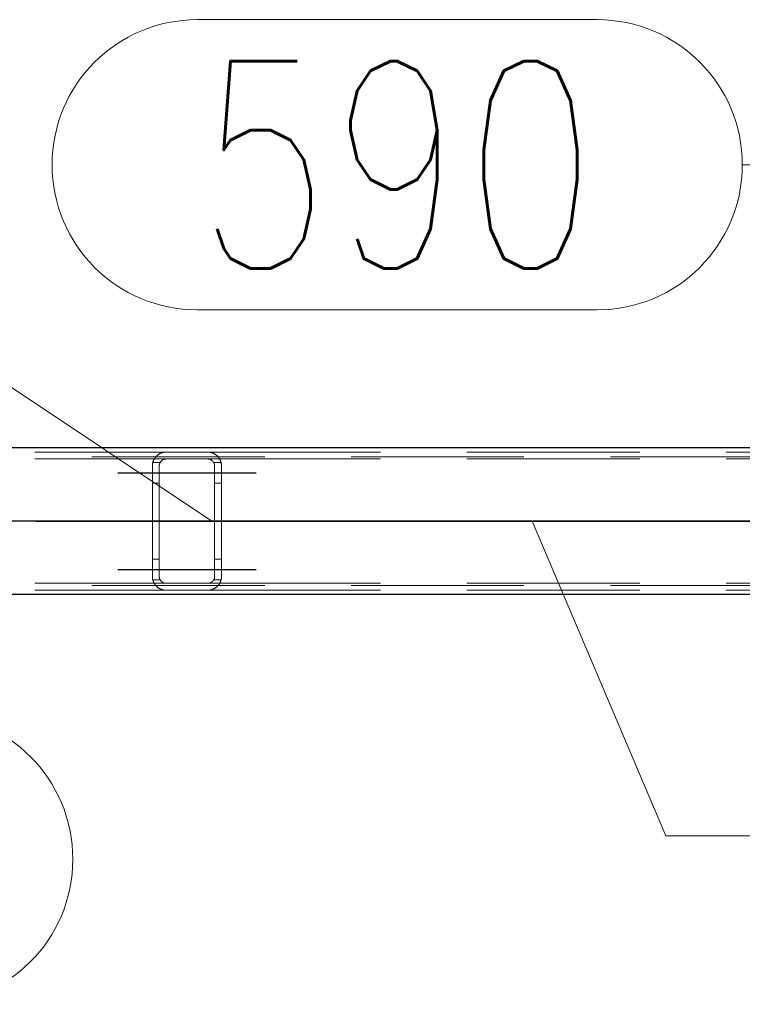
# Model space of a CAD drawing. Header units: millimetres. Extents: x -851 to 2, y 9346 to 10016.
# Tile 364 of 505: x -217 to -206, y 9387 to 9401. Entities that reach past the tile are written whole.
import ezdxf

# ---------------------------------------------------------------- set-up
doc = ezdxf.new("R2010")
doc.units = ezdxf.units.MM
doc.header["$LTSCALE"] = 10
doc.linetypes.add('HIDDEN', pattern=[0.375, 0.25, -0.125])
doc.linetypes.add('MITTE', pattern=[2, 1.25, -0.25, 0.25, -0.25])
for name, color, linetype, lineweight in [('PS_Hidden', 2, 'HIDDEN', 9), ('PS_Pos', 1, 'Continuous', 15), ('PS_Shape', 161, 'Continuous', 30), ('PS_SOLID', 7, 'Continuous', 30)]:
    doc.layers.add(name, color=color, linetype=linetype, lineweight=lineweight)
doc.layers.add('PS_Mid', color=5, linetype='MITTE')
doc.styles.add('simplex', font='simplex.shx', dxfattribs={"width": 0.75})

# ---------------------------------------------------------------- blocks, each defined once
blk = doc.blocks.new('*X976')
at = {"layer": 'PS_Hidden', "color": 2, "linetype": 'HIDDEN'}
for p, q in [((-187.116, 9394.594), (-423.956, 9394.594)), ((-224.192, 9394.664), (-214.792, 9394.664)), ((-224.192, 9394.564), (-214.792, 9394.564)), ((-214.984, 9394.521), (-214.983, 9394.525)), ((-214.983, 9394.525), (-214.981, 9394.53)), ((-214.981, 9394.53), (-214.98, 9394.534)), ((-214.98, 9394.534), (-214.978, 9394.538)), ((-214.978, 9394.538), (-214.976, 9394.543)), ((-214.976, 9394.543), (-214.974, 9394.547)), ((-214.974, 9394.547), (-214.972, 9394.551)), ((-214.972, 9394.551), (-214.97, 9394.555)), ((-214.97, 9394.555), (-214.968, 9394.559)), ((-214.968, 9394.559), (-214.966, 9394.563)), ((-214.966, 9394.563), (-214.963, 9394.567)), ((-214.963, 9394.567), (-214.961, 9394.571)), ((-214.961, 9394.571), (-214.958, 9394.575)), ((-214.958, 9394.575), (-214.956, 9394.579)), ((-214.956, 9394.579), (-214.953, 9394.582)), ((-214.953, 9394.582), (-214.95, 9394.586)), ((-214.95, 9394.586), (-214.948, 9394.59)), ((-214.948, 9394.59), (-214.945, 9394.593)), ((-214.945, 9394.593), (-214.942, 9394.596)), ((-214.942, 9394.596), (-214.939, 9394.6)), ((-214.939, 9394.6), (-214.936, 9394.603)), ((-214.936, 9394.603), (-214.933, 9394.606)), ((-214.933, 9394.606), (-214.929, 9394.609)), ((-214.929, 9394.609), (-214.926, 9394.612)), ((-214.926, 9394.612), (-214.923, 9394.615)), ((-214.923, 9394.615), (-214.92, 9394.618)), ((-214.92, 9394.618), (-214.916, 9394.621)), ((-214.916, 9394.621), (-214.913, 9394.623)), ((-214.913, 9394.623), (-214.909, 9394.626)), ((-214.909, 9394.626), (-214.905, 9394.629)), ((-214.905, 9394.629), (-214.901, 9394.631)), ((-214.901, 9394.631), (-214.897, 9394.634)), ((-214.897, 9394.634), (-214.893, 9394.637)), ((-214.893, 9394.637), (-214.888, 9394.639)), ((-214.888, 9394.639), (-214.883, 9394.642)), ((-214.883, 9394.642), (-214.879, 9394.644)), ((-214.879, 9394.644), (-214.874, 9394.646)), ((-214.874, 9394.646), (-214.869, 9394.648)), ((-214.871, 9394.525), (-214.873, 9394.523)), ((-214.87, 9394.527), (-214.871, 9394.525)), ((-214.868, 9394.529), (-214.87, 9394.527)), ((-214.869, 9394.648), (-214.864, 9394.65)), ((-214.867, 9394.53), (-214.868, 9394.529)), ((-214.865, 9394.532), (-214.867, 9394.53)), ((-214.864, 9394.534), (-214.865, 9394.532)), ((-214.864, 9394.65), (-214.858, 9394.652)), ((-214.862, 9394.535), (-214.864, 9394.534)), ((-214.86, 9394.537), (-214.862, 9394.535)), ((-214.858, 9394.539), (-214.86, 9394.537)), ((-214.858, 9394.652), (-214.853, 9394.654)), ((-214.857, 9394.54), (-214.858, 9394.539)), ((-214.855, 9394.542), (-214.857, 9394.54)), ((-214.853, 9394.543), (-214.855, 9394.542)), ((-214.853, 9394.654), (-214.847, 9394.656)), ((-214.851, 9394.545), (-214.853, 9394.543)), ((-214.849, 9394.546), (-214.851, 9394.545)), ((-214.847, 9394.548), (-214.849, 9394.546)), ((-214.847, 9394.656), (-214.842, 9394.657)), ((-214.844, 9394.549), (-214.847, 9394.548)), ((-214.842, 9394.55), (-214.844, 9394.549)), ((-214.842, 9394.657), (-214.835, 9394.659)), ((-214.84, 9394.552), (-214.842, 9394.55)), ((-214.837, 9394.553), (-214.84, 9394.552)), ((-214.835, 9394.554), (-214.837, 9394.553)), ((-214.835, 9394.659), (-214.829, 9394.66)), ((-214.832, 9394.555), (-214.835, 9394.554)), ((-214.829, 9394.557), (-214.832, 9394.555)), ((-214.829, 9394.66), (-214.822, 9394.661)), ((-214.827, 9394.558), (-214.829, 9394.557)), ((-214.824, 9394.559), (-214.827, 9394.558)), ((-214.821, 9394.559), (-214.824, 9394.559)), ((-214.822, 9394.661), (-214.815, 9394.662)), ((-214.818, 9394.56), (-214.821, 9394.559)), ((-214.815, 9394.561), (-214.818, 9394.56)), ((-214.815, 9394.662), (-214.807, 9394.663)), ((-214.812, 9394.562), (-214.815, 9394.561)), ((-214.809, 9394.562), (-214.812, 9394.562)), ((-214.806, 9394.563), (-214.809, 9394.562)), ((-214.807, 9394.663), (-214.8, 9394.663)), ((-214.802, 9394.563), (-214.806, 9394.563)), ((-214.799, 9394.563), (-214.802, 9394.563)), ((-214.8, 9394.663), (-214.792, 9394.664)), ((-214.796, 9394.564), (-214.799, 9394.563)), ((-214.792, 9394.564), (-214.796, 9394.564)), ((-214.792, 9394.664), (-214.192, 9394.664)), ((-214.192, 9394.564), (-214.792, 9394.564)), ((-214.192, 9394.664), (-204.792, 9394.664)), ((-214.192, 9394.664), (-214.185, 9394.663)), ((-214.192, 9394.564), (-204.792, 9394.564)), ((-214.189, 9394.564), (-214.192, 9394.564)), ((-214.186, 9394.563), (-214.189, 9394.564)), ((-214.183, 9394.563), (-214.186, 9394.563)), ((-214.185, 9394.663), (-214.178, 9394.663)), ((-214.179, 9394.563), (-214.183, 9394.563)), ((-214.176, 9394.562), (-214.179, 9394.563)), ((-214.178, 9394.663), (-214.171, 9394.662)), ((-214.173, 9394.562), (-214.176, 9394.562)), ((-214.169, 9394.561), (-214.173, 9394.562)), ((-214.171, 9394.662), (-214.164, 9394.661)), ((-214.166, 9394.56), (-214.169, 9394.561)), ((-214.163, 9394.559), (-214.166, 9394.56)), ((-214.164, 9394.661), (-214.157, 9394.66)), ((-214.16, 9394.558), (-214.163, 9394.559)), ((-214.157, 9394.557), (-214.16, 9394.558)), ((-214.157, 9394.66), (-214.15, 9394.659)), ((-214.155, 9394.556), (-214.157, 9394.557)), ((-214.152, 9394.555), (-214.155, 9394.556)), ((-214.149, 9394.554), (-214.152, 9394.555)), ((-214.15, 9394.659), (-214.143, 9394.657)), ((-214.147, 9394.553), (-214.149, 9394.554)), ((-214.144, 9394.551), (-214.147, 9394.553)), ((-214.142, 9394.55), (-214.144, 9394.551)), ((-214.143, 9394.657), (-214.137, 9394.656)), ((-214.139, 9394.548), (-214.142, 9394.55)), ((-214.137, 9394.547), (-214.139, 9394.548)), ((-214.137, 9394.656), (-214.131, 9394.654)), ((-214.135, 9394.545), (-214.137, 9394.547)), ((-214.133, 9394.544), (-214.135, 9394.545)), ((-214.131, 9394.542), (-214.133, 9394.544)), ((-214.131, 9394.654), (-214.126, 9394.652)), ((-214.129, 9394.54), (-214.131, 9394.542)), ((-214.127, 9394.539), (-214.129, 9394.54)), ((-214.125, 9394.537), (-214.127, 9394.539)), ((-214.126, 9394.652), (-214.121, 9394.65)), ((-214.123, 9394.536), (-214.125, 9394.537)), ((-214.121, 9394.534), (-214.123, 9394.536)), ((-214.121, 9394.65), (-214.116, 9394.648)), ((-214.12, 9394.532), (-214.121, 9394.534)), ((-214.118, 9394.531), (-214.12, 9394.532)), ((-214.117, 9394.529), (-214.118, 9394.531)), ((-214.115, 9394.527), (-214.117, 9394.529)), ((-214.116, 9394.648), (-214.111, 9394.646)), ((-214.114, 9394.525), (-214.115, 9394.527)), ((-214.112, 9394.524), (-214.114, 9394.525)), ((-214.111, 9394.522), (-214.112, 9394.524)), ((-214.111, 9394.646), (-214.106, 9394.644)), ((-214.106, 9394.644), (-214.101, 9394.641)), ((-214.101, 9394.641), (-214.096, 9394.639)), ((-214.096, 9394.639), (-214.092, 9394.636)), ((-214.092, 9394.636), (-214.087, 9394.634)), ((-214.087, 9394.634), (-214.083, 9394.631)), ((-214.083, 9394.631), (-214.079, 9394.628)), ((-214.079, 9394.628), (-214.075, 9394.625)), ((-214.075, 9394.625), (-214.071, 9394.622)), ((-214.071, 9394.622), (-214.067, 9394.619)), ((-214.067, 9394.619), (-214.063, 9394.616)), ((-214.063, 9394.616), (-214.06, 9394.613)), ((-214.06, 9394.613), (-214.056, 9394.61)), ((-214.056, 9394.61), (-214.053, 9394.607)), ((-214.053, 9394.607), (-214.05, 9394.604)), ((-214.05, 9394.604), (-214.047, 9394.601)), ((-214.047, 9394.601), (-214.044, 9394.598)), ((-214.044, 9394.598), (-214.041, 9394.595)), ((-214.041, 9394.595), (-214.038, 9394.591)), ((-214.038, 9394.591), (-214.036, 9394.588)), ((-214.036, 9394.588), (-214.033, 9394.584)), ((-214.033, 9394.584), (-214.03, 9394.581)), ((-214.03, 9394.581), (-214.028, 9394.577)), ((-214.028, 9394.577), (-214.025, 9394.573)), ((-214.025, 9394.573), (-214.023, 9394.569)), ((-214.023, 9394.569), (-214.02, 9394.566)), ((-214.02, 9394.566), (-214.018, 9394.562)), ((-214.018, 9394.562), (-214.016, 9394.558)), ((-214.016, 9394.558), (-214.014, 9394.554)), ((-214.014, 9394.554), (-214.012, 9394.549)), ((-214.012, 9394.549), (-214.01, 9394.545)), ((-214.01, 9394.545), (-214.008, 9394.541)), ((-214.008, 9394.541), (-214.006, 9394.537)), ((-214.006, 9394.537), (-214.005, 9394.532)), ((-214.005, 9394.532), (-214.003, 9394.528)), ((-214.003, 9394.528), (-214.002, 9394.524)), ((-214.002, 9394.524), (-214, 9394.519)), ((-214.992, 9394.478), (-214.991, 9394.483)), ((-214.992, 9394.473), (-214.992, 9394.478)), ((-214.992, 9394.468), (-214.992, 9394.473)), ((-214.992, 9394.464), (-214.992, 9394.468)), ((-214.992, 9392.864), (-214.992, 9394.464)), ((-214.991, 9394.488), (-214.99, 9394.493)), ((-214.991, 9394.483), (-214.991, 9394.488)), ((-214.99, 9394.493), (-214.989, 9394.497)), ((-214.989, 9394.502), (-214.988, 9394.507)), ((-214.989, 9394.497), (-214.989, 9394.502)), ((-214.988, 9394.507), (-214.987, 9394.511)), ((-214.987, 9394.511), (-214.985, 9394.516)), ((-214.879, 9394.514), (-214.986, 9394.514)), ((-214.985, 9394.516), (-214.984, 9394.521)), ((-214.891, 9394.477), (-214.892, 9394.475)), ((-214.892, 9394.475), (-214.892, 9394.472)), ((-214.892, 9394.472), (-214.892, 9394.47)), ((-214.892, 9394.47), (-214.892, 9394.468)), ((-214.892, 9394.468), (-214.892, 9394.466)), ((-214.892, 9394.466), (-214.892, 9394.464)), ((-214.892, 9394.464), (-214.892, 9394.464)), ((-214.892, 9394.464), (-214.892, 9392.864)), ((-214.89, 9394.484), (-214.891, 9394.481)), ((-214.891, 9394.481), (-214.891, 9394.479)), ((-214.891, 9394.479), (-214.891, 9394.477)), ((-214.889, 9394.488), (-214.89, 9394.486)), ((-214.89, 9394.486), (-214.89, 9394.484)), ((-214.888, 9394.492), (-214.889, 9394.49)), ((-214.889, 9394.49), (-214.889, 9394.488)), ((-214.887, 9394.495), (-214.888, 9394.492)), ((-214.886, 9394.499), (-214.887, 9394.497)), ((-214.887, 9394.497), (-214.887, 9394.495)), ((-214.885, 9394.501), (-214.886, 9394.499)), ((-214.884, 9394.503), (-214.885, 9394.501)), ((-214.883, 9394.505), (-214.884, 9394.503)), ((-214.882, 9394.507), (-214.883, 9394.505)), ((-214.881, 9394.509), (-214.882, 9394.507)), ((-214.88, 9394.511), (-214.881, 9394.509)), ((-214.879, 9394.513), (-214.88, 9394.511)), ((-214.878, 9394.515), (-214.879, 9394.513)), ((-214.877, 9394.517), (-214.878, 9394.515)), ((-214.875, 9394.519), (-214.877, 9394.517)), ((-214.874, 9394.521), (-214.875, 9394.519)), ((-214.873, 9394.523), (-214.874, 9394.521)), ((-214.11, 9394.52), (-214.111, 9394.522)), ((-214.108, 9394.518), (-214.11, 9394.52)), ((-214.107, 9394.516), (-214.108, 9394.518)), ((-214.106, 9394.514), (-214.107, 9394.516)), ((-214.105, 9394.512), (-214.106, 9394.514)), ((-213.999, 9394.514), (-214.106, 9394.514)), ((-214.104, 9394.51), (-214.105, 9394.512)), ((-214.103, 9394.508), (-214.104, 9394.51)), ((-214.102, 9394.506), (-214.103, 9394.508)), ((-214.101, 9394.504), (-214.102, 9394.506)), ((-214.1, 9394.502), (-214.101, 9394.504)), ((-214.099, 9394.5), (-214.1, 9394.502)), ((-214.098, 9394.498), (-214.099, 9394.5)), ((-214.098, 9394.496), (-214.098, 9394.498)), ((-214.097, 9394.493), (-214.098, 9394.496)), ((-214.096, 9394.491), (-214.097, 9394.493)), ((-214.096, 9394.489), (-214.096, 9394.491)), ((-214.095, 9394.487), (-214.096, 9394.489)), ((-214.095, 9394.485), (-214.095, 9394.487)), ((-214.094, 9394.483), (-214.095, 9394.485)), ((-214.094, 9394.481), (-214.094, 9394.483)), ((-214.094, 9394.478), (-214.094, 9394.481)), ((-214.093, 9394.476), (-214.094, 9394.478)), ((-214.093, 9394.474), (-214.093, 9394.476)), ((-214.093, 9394.472), (-214.093, 9394.474)), ((-214.093, 9394.47), (-214.093, 9394.472)), ((-214.092, 9394.468), (-214.093, 9394.47)), ((-214.092, 9394.466), (-214.092, 9394.468)), ((-214.092, 9394.464), (-214.092, 9394.466)), ((-214.092, 9392.864), (-214.092, 9394.464)), ((-214, 9394.519), (-213.999, 9394.515)), ((-213.999, 9394.515), (-213.998, 9394.51)), ((-213.998, 9394.51), (-213.997, 9394.505)), ((-213.997, 9394.505), (-213.996, 9394.501)), ((-213.996, 9394.501), (-213.995, 9394.496)), ((-213.995, 9394.496), (-213.994, 9394.492)), ((-213.994, 9394.492), (-213.994, 9394.487)), ((-213.994, 9394.487), (-213.993, 9394.482)), ((-213.993, 9394.482), (-213.993, 9394.478)), ((-213.993, 9394.478), (-213.993, 9394.473)), ((-213.993, 9394.473), (-213.992, 9394.468)), ((-213.992, 9394.468), (-213.992, 9394.464)), ((-213.992, 9394.464), (-213.992, 9392.864)), ((-214.892, 9394.214), (-214.992, 9394.214)), ((-213.992, 9394.214), (-214.092, 9394.214)), ((-214.892, 9393.114), (-214.992, 9393.114)), ((-213.992, 9393.114), (-214.092, 9393.114)), ((-214.992, 9392.859), (-214.992, 9392.864)), ((-214.992, 9392.864), (-214.992, 9392.864)), ((-214.992, 9392.854), (-214.992, 9392.859)), ((-214.992, 9392.849), (-214.992, 9392.854)), ((-214.991, 9392.844), (-214.992, 9392.849)), ((-214.991, 9392.839), (-214.991, 9392.844)), ((-214.99, 9392.835), (-214.991, 9392.839)), ((-214.989, 9392.83), (-214.99, 9392.835)), ((-214.989, 9392.825), (-214.989, 9392.83)), ((-214.988, 9392.82), (-214.989, 9392.825)), ((-214.987, 9392.816), (-214.988, 9392.82)), ((-214.985, 9392.811), (-214.987, 9392.816)), ((-214.879, 9392.814), (-214.986, 9392.814)), ((-214.892, 9392.864), (-214.892, 9392.861)), ((-214.892, 9392.861), (-214.892, 9392.859)), ((-214.892, 9392.859), (-214.892, 9392.857)), ((-214.892, 9392.857), (-214.892, 9392.855)), ((-214.892, 9392.855), (-214.892, 9392.852)), ((-214.892, 9392.852), (-214.891, 9392.85)), ((-214.891, 9392.85), (-214.891, 9392.848)), ((-214.891, 9392.848), (-214.891, 9392.846)), ((-214.891, 9392.846), (-214.89, 9392.844)), ((-214.89, 9392.844), (-214.89, 9392.841)), ((-214.89, 9392.841), (-214.889, 9392.839)), ((-214.889, 9392.839), (-214.889, 9392.837)), ((-214.889, 9392.837), (-214.888, 9392.835)), ((-214.888, 9392.835), (-214.887, 9392.833)), ((-214.887, 9392.833), (-214.887, 9392.83)), ((-214.887, 9392.83), (-214.886, 9392.828)), ((-214.886, 9392.828), (-214.885, 9392.826)), ((-214.885, 9392.826), (-214.884, 9392.824)), ((-214.884, 9392.824), (-214.883, 9392.822)), ((-214.883, 9392.822), (-214.882, 9392.82)), ((-214.882, 9392.82), (-214.881, 9392.818)), ((-214.881, 9392.818), (-214.88, 9392.816)), ((-214.88, 9392.816), (-214.879, 9392.814)), ((-214.879, 9392.814), (-214.878, 9392.812)), ((-214.106, 9392.813), (-214.105, 9392.815)), ((-213.999, 9392.814), (-214.106, 9392.814)), ((-214.105, 9392.815), (-214.104, 9392.817)), ((-214.104, 9392.817), (-214.103, 9392.819)), ((-214.103, 9392.819), (-214.102, 9392.821)), ((-214.102, 9392.821), (-214.101, 9392.823)), ((-214.101, 9392.823), (-214.1, 9392.825)), ((-214.1, 9392.825), (-214.099, 9392.827)), ((-214.099, 9392.829), (-214.098, 9392.831)), ((-214.099, 9392.827), (-214.099, 9392.829)), ((-214.098, 9392.831), (-214.097, 9392.833)), ((-214.097, 9392.833), (-214.096, 9392.836)), ((-214.096, 9392.838), (-214.095, 9392.84)), ((-214.096, 9392.836), (-214.096, 9392.838)), ((-214.095, 9392.842), (-214.094, 9392.844)), ((-214.095, 9392.84), (-214.095, 9392.842)), ((-214.094, 9392.849), (-214.093, 9392.851)), ((-214.094, 9392.846), (-214.094, 9392.849)), ((-214.094, 9392.844), (-214.094, 9392.846)), ((-214.093, 9392.857), (-214.092, 9392.859)), ((-214.093, 9392.855), (-214.093, 9392.857)), ((-214.093, 9392.853), (-214.093, 9392.855)), ((-214.093, 9392.851), (-214.093, 9392.853)), ((-214.092, 9392.861), (-214.092, 9392.864)), ((-214.092, 9392.859), (-214.092, 9392.861)), ((-213.998, 9392.817), (-213.999, 9392.813)), ((-213.997, 9392.822), (-213.998, 9392.817)), ((-213.996, 9392.826), (-213.997, 9392.822)), ((-213.995, 9392.831), (-213.996, 9392.826)), ((-213.994, 9392.836), (-213.995, 9392.831)), ((-213.993, 9392.845), (-213.994, 9392.84)), ((-213.994, 9392.84), (-213.994, 9392.836)), ((-213.992, 9392.859), (-213.993, 9392.854)), ((-213.993, 9392.854), (-213.993, 9392.85)), ((-213.993, 9392.85), (-213.993, 9392.845)), ((-213.992, 9392.864), (-213.992, 9392.859)), ((-187.116, 9392.734), (-423.956, 9392.734)), ((-224.192, 9392.764), (-214.792, 9392.764)), ((-214.984, 9392.807), (-214.985, 9392.811)), ((-214.983, 9392.802), (-214.984, 9392.807)), ((-214.981, 9392.798), (-214.983, 9392.802)), ((-214.98, 9392.793), (-214.981, 9392.798)), ((-214.978, 9392.789), (-214.98, 9392.793)), ((-214.976, 9392.784), (-214.978, 9392.789)), ((-214.974, 9392.78), (-214.976, 9392.784)), ((-214.972, 9392.776), (-214.974, 9392.78)), ((-214.97, 9392.772), (-214.972, 9392.776)), ((-214.968, 9392.768), (-214.97, 9392.772)), ((-214.966, 9392.764), (-214.968, 9392.768)), ((-214.963, 9392.76), (-214.966, 9392.764)), ((-214.961, 9392.756), (-214.963, 9392.76)), ((-214.958, 9392.752), (-214.961, 9392.756)), ((-214.956, 9392.748), (-214.958, 9392.752)), ((-214.953, 9392.745), (-214.956, 9392.748)), ((-214.95, 9392.741), (-214.953, 9392.745)), ((-214.948, 9392.738), (-214.95, 9392.741)), ((-214.945, 9392.734), (-214.948, 9392.738)), ((-214.942, 9392.731), (-214.945, 9392.734)), ((-214.939, 9392.727), (-214.942, 9392.731)), ((-214.936, 9392.724), (-214.939, 9392.727)), ((-214.933, 9392.721), (-214.936, 9392.724)), ((-214.929, 9392.718), (-214.933, 9392.721)), ((-214.926, 9392.715), (-214.929, 9392.718)), ((-214.923, 9392.712), (-214.926, 9392.715)), ((-214.92, 9392.709), (-214.923, 9392.712)), ((-214.916, 9392.706), (-214.92, 9392.709)), ((-214.913, 9392.704), (-214.916, 9392.706)), ((-214.909, 9392.701), (-214.913, 9392.704)), ((-214.905, 9392.698), (-214.909, 9392.701)), ((-214.901, 9392.696), (-214.905, 9392.698)), ((-214.897, 9392.693), (-214.901, 9392.696)), ((-214.893, 9392.691), (-214.897, 9392.693)), ((-214.888, 9392.688), (-214.893, 9392.691)), ((-214.883, 9392.686), (-214.888, 9392.688)), ((-214.879, 9392.683), (-214.883, 9392.686)), ((-214.874, 9392.681), (-214.879, 9392.683)), ((-214.878, 9392.812), (-214.877, 9392.81)), ((-214.877, 9392.81), (-214.875, 9392.808)), ((-214.875, 9392.808), (-214.874, 9392.806)), ((-214.874, 9392.806), (-214.873, 9392.804)), ((-214.869, 9392.679), (-214.874, 9392.681)), ((-214.873, 9392.804), (-214.871, 9392.802)), ((-214.871, 9392.802), (-214.87, 9392.8)), ((-214.87, 9392.8), (-214.868, 9392.799)), ((-214.864, 9392.677), (-214.869, 9392.679)), ((-214.868, 9392.799), (-214.867, 9392.797)), ((-214.867, 9392.797), (-214.865, 9392.795)), ((-214.865, 9392.795), (-214.864, 9392.793)), ((-214.864, 9392.793), (-214.862, 9392.792)), ((-214.858, 9392.675), (-214.864, 9392.677)), ((-214.862, 9392.792), (-214.86, 9392.79)), ((-214.86, 9392.79), (-214.858, 9392.789)), ((-214.858, 9392.789), (-214.857, 9392.787)), ((-214.853, 9392.673), (-214.858, 9392.675)), ((-214.857, 9392.787), (-214.855, 9392.785)), ((-214.855, 9392.785), (-214.853, 9392.784)), ((-214.853, 9392.784), (-214.851, 9392.782)), ((-214.847, 9392.671), (-214.853, 9392.673)), ((-214.851, 9392.782), (-214.849, 9392.781)), ((-214.849, 9392.781), (-214.847, 9392.78)), ((-214.847, 9392.78), (-214.844, 9392.778)), ((-214.842, 9392.67), (-214.847, 9392.671)), ((-214.844, 9392.778), (-214.842, 9392.777)), ((-214.842, 9392.777), (-214.84, 9392.775)), ((-214.84, 9392.775), (-214.837, 9392.774)), ((-214.837, 9392.774), (-214.835, 9392.773)), ((-214.835, 9392.773), (-214.832, 9392.772)), ((-214.832, 9392.772), (-214.829, 9392.771)), ((-214.829, 9392.771), (-214.827, 9392.77)), ((-214.827, 9392.77), (-214.824, 9392.769)), ((-214.824, 9392.769), (-214.821, 9392.768)), ((-214.821, 9392.768), (-214.818, 9392.767)), ((-214.818, 9392.767), (-214.815, 9392.766)), ((-214.815, 9392.766), (-214.812, 9392.765)), ((-214.812, 9392.765), (-214.809, 9392.765)), ((-214.809, 9392.765), (-214.806, 9392.764)), ((-214.806, 9392.764), (-214.802, 9392.764)), ((-214.802, 9392.764), (-214.799, 9392.764)), ((-214.799, 9392.764), (-214.796, 9392.764)), ((-214.796, 9392.764), (-214.792, 9392.764)), ((-214.792, 9392.764), (-214.192, 9392.764)), ((-214.192, 9392.764), (-204.792, 9392.764)), ((-214.192, 9392.764), (-214.189, 9392.764)), ((-214.189, 9392.764), (-214.186, 9392.764)), ((-214.186, 9392.764), (-214.183, 9392.764)), ((-214.183, 9392.764), (-214.18, 9392.764)), ((-214.18, 9392.764), (-214.176, 9392.765)), ((-214.176, 9392.765), (-214.173, 9392.765)), ((-214.173, 9392.765), (-214.17, 9392.766)), ((-214.17, 9392.766), (-214.167, 9392.767)), ((-214.167, 9392.767), (-214.164, 9392.768)), ((-214.164, 9392.768), (-214.161, 9392.769)), ((-214.161, 9392.769), (-214.158, 9392.77)), ((-214.158, 9392.77), (-214.156, 9392.771)), ((-214.156, 9392.771), (-214.153, 9392.772)), ((-214.153, 9392.772), (-214.15, 9392.773)), ((-214.15, 9392.773), (-214.147, 9392.774)), ((-214.147, 9392.774), (-214.145, 9392.776)), ((-214.145, 9392.776), (-214.142, 9392.777)), ((-214.137, 9392.671), (-214.143, 9392.67)), ((-214.142, 9392.777), (-214.14, 9392.778)), ((-214.14, 9392.778), (-214.138, 9392.78)), ((-214.138, 9392.78), (-214.136, 9392.781)), ((-214.131, 9392.673), (-214.137, 9392.671)), ((-214.136, 9392.781), (-214.133, 9392.783)), ((-214.133, 9392.783), (-214.131, 9392.784)), ((-214.131, 9392.784), (-214.129, 9392.786)), ((-214.126, 9392.675), (-214.131, 9392.673)), ((-214.129, 9392.786), (-214.128, 9392.787)), ((-214.128, 9392.787), (-214.126, 9392.789)), ((-214.126, 9392.789), (-214.124, 9392.791)), ((-214.121, 9392.677), (-214.126, 9392.675)), ((-214.124, 9392.791), (-214.122, 9392.792)), ((-214.122, 9392.792), (-214.121, 9392.794)), ((-214.121, 9392.794), (-214.119, 9392.796)), ((-214.116, 9392.679), (-214.121, 9392.677)), ((-214.119, 9392.796), (-214.117, 9392.798)), ((-214.117, 9392.798), (-214.116, 9392.799)), ((-214.116, 9392.799), (-214.114, 9392.801)), ((-214.111, 9392.681), (-214.116, 9392.679)), ((-214.114, 9392.801), (-214.113, 9392.803)), ((-214.113, 9392.803), (-214.111, 9392.805)), ((-214.111, 9392.805), (-214.11, 9392.807)), ((-214.106, 9392.683), (-214.111, 9392.681)), ((-214.11, 9392.807), (-214.109, 9392.809)), ((-214.109, 9392.809), (-214.108, 9392.811)), ((-214.108, 9392.811), (-214.106, 9392.813)), ((-214.101, 9392.686), (-214.106, 9392.683)), ((-214.096, 9392.688), (-214.101, 9392.686)), ((-214.092, 9392.691), (-214.096, 9392.688)), ((-214.087, 9392.694), (-214.092, 9392.691)), ((-214.083, 9392.696), (-214.087, 9392.694)), ((-214.079, 9392.699), (-214.083, 9392.696)), ((-214.075, 9392.702), (-214.079, 9392.699)), ((-214.071, 9392.705), (-214.075, 9392.702)), ((-214.067, 9392.708), (-214.071, 9392.705)), ((-214.063, 9392.711), (-214.067, 9392.708)), ((-214.06, 9392.714), (-214.063, 9392.711)), ((-214.056, 9392.717), (-214.06, 9392.714)), ((-214.053, 9392.72), (-214.056, 9392.717)), ((-214.05, 9392.723), (-214.053, 9392.72)), ((-214.047, 9392.726), (-214.05, 9392.723)), ((-214.044, 9392.729), (-214.047, 9392.726)), ((-214.041, 9392.733), (-214.044, 9392.729)), ((-214.038, 9392.736), (-214.041, 9392.733)), ((-214.036, 9392.739), (-214.038, 9392.736)), ((-214.033, 9392.743), (-214.036, 9392.739)), ((-214.03, 9392.747), (-214.033, 9392.743)), ((-214.028, 9392.75), (-214.03, 9392.747)), ((-214.025, 9392.754), (-214.028, 9392.75)), ((-214.023, 9392.758), (-214.025, 9392.754)), ((-214.02, 9392.762), (-214.023, 9392.758)), ((-214.018, 9392.766), (-214.02, 9392.762)), ((-214.016, 9392.77), (-214.018, 9392.766)), ((-214.014, 9392.774), (-214.016, 9392.77)), ((-214.012, 9392.778), (-214.014, 9392.774)), ((-214.01, 9392.782), (-214.012, 9392.778)), ((-214.008, 9392.786), (-214.01, 9392.782)), ((-214.006, 9392.79), (-214.008, 9392.786)), ((-214.005, 9392.795), (-214.006, 9392.79)), ((-214.003, 9392.799), (-214.005, 9392.795)), ((-214.002, 9392.804), (-214.003, 9392.799)), ((-214, 9392.808), (-214.002, 9392.804)), ((-213.999, 9392.813), (-214, 9392.808)), ((-224.192, 9392.664), (-214.792, 9392.664)), ((-214.835, 9392.668), (-214.842, 9392.67)), ((-214.829, 9392.667), (-214.835, 9392.668)), ((-214.822, 9392.666), (-214.829, 9392.667)), ((-214.815, 9392.665), (-214.822, 9392.666)), ((-214.807, 9392.664), (-214.815, 9392.665)), ((-214.8, 9392.664), (-214.807, 9392.664)), ((-214.792, 9392.664), (-214.8, 9392.664)), ((-214.192, 9392.664), (-214.792, 9392.664)), ((-214.192, 9392.664), (-204.792, 9392.664)), ((-214.185, 9392.664), (-214.192, 9392.664)), ((-214.192, 9392.664), (-214.192, 9392.664)), ((-214.178, 9392.664), (-214.185, 9392.664)), ((-214.171, 9392.665), (-214.178, 9392.664)), ((-214.164, 9392.666), (-214.171, 9392.665)), ((-214.157, 9392.667), (-214.164, 9392.666)), ((-214.15, 9392.668), (-214.157, 9392.667)), ((-214.143, 9392.67), (-214.15, 9392.668))]:
    blk.add_line(p, q, dxfattribs=at)
at = {"layer": 'PS_Mid', "color": 5, "linetype": 'MITTE'}
for p, q in [((-215.492, 9394.364), (-214.392, 9394.364)), ((-215.492, 9394.364), (-214.392, 9394.364)), ((-214.592, 9394.364), (-213.492, 9394.364)), ((-214.592, 9394.364), (-213.492, 9394.364)), ((-184.627, 9393.664), (-426.445, 9393.664)), ((-236.677, 9393.664), (-182.308, 9393.664)), ((-214.492, 9393.664), (-214.492, 9393.664)), ((-215.492, 9392.964), (-214.392, 9392.964)), ((-215.492, 9392.964), (-214.392, 9392.964)), ((-214.592, 9392.964), (-213.492, 9392.964)), ((-214.592, 9392.964), (-213.492, 9392.964))]:
    blk.add_line(p, q, dxfattribs=at)
at = {"layer": 'PS_SOLID', "color": 7, "linetype": 'Continuous'}
for p, q in [((-187.116, 9394.724), (-423.956, 9394.724)), ((-187.116, 9392.604), (-423.956, 9392.604))]:
    blk.add_line(p, q, dxfattribs=at)
blk = doc.blocks.new('*X994')
at = {"color": 1}
for p, q in [((-209.496, 9393.664), (-207.562, 9389.108)), ((-207.562, 9389.108), (-202.562, 9389.108))]:
    blk.add_line(p, q, dxfattribs=at)
blk = doc.blocks.new('*X999')
at = {"color": 1}
blk.add_arc((-218.243, 9388.771), 2.1, 270, 90, dxfattribs=at)
blk = doc.blocks.new('*X1513')
at = {"color": 1}
blk.add_line((-214.131, 9393.664), (-221.86, 9398.822), dxfattribs=at)
blk = doc.blocks.new('*X1514')
at = {"color": 1}
for p, q in [((-214.343, 9400.922), (-208.557, 9400.922)), ((-206.457, 9398.822), (-201.457, 9398.822)), ((-203.929, 9393.664), (-201.457, 9398.822)), ((-214.343, 9396.722), (-208.557, 9396.722))]:
    blk.add_line(p, q, dxfattribs=at)
for centre, start, end in [((-214.343, 9398.822), 90, 270), ((-208.557, 9398.822), 270, 90)]:
    blk.add_arc(centre, 2.1, start, end, dxfattribs=at)
at = {"color": 30, "style": 'simplex', "width": 0.75}
blk.add_text('590', height=3, dxfattribs=at).set_placement((-214.343, 9397.322))
blk = doc.blocks.new('*X1515')
at = {"color": 1}
for p, q in [((-214.343, 9400.922), (-208.557, 9400.922)), ((-214.343, 9396.722), (-208.557, 9396.722))]:
    blk.add_line(p, q, dxfattribs=at)
for centre, start, end in [((-214.343, 9398.822), 90, 270), ((-208.557, 9398.822), 270, 90)]:
    blk.add_arc(centre, 2.1, start, end, dxfattribs=at)
at = {"color": 30, "style": 'simplex', "width": 0.75}
blk.add_text('590', height=3, dxfattribs=at).set_placement((-214.343, 9397.322))

msp = doc.modelspace()

# ---------------------------------------------------------------- block references
at = {"layer": 'PS_Pos'}
for name in ['*X1513', '*X1514', '*X1515', '*X994', '*X999']:
    msp.add_blockref(name, (0, 0), dxfattribs=at)
at = {"layer": 'PS_Shape', "color": 31}
msp.add_blockref('*X976', (0, 0), dxfattribs=at)

doc.saveas('drawing.dxf')
